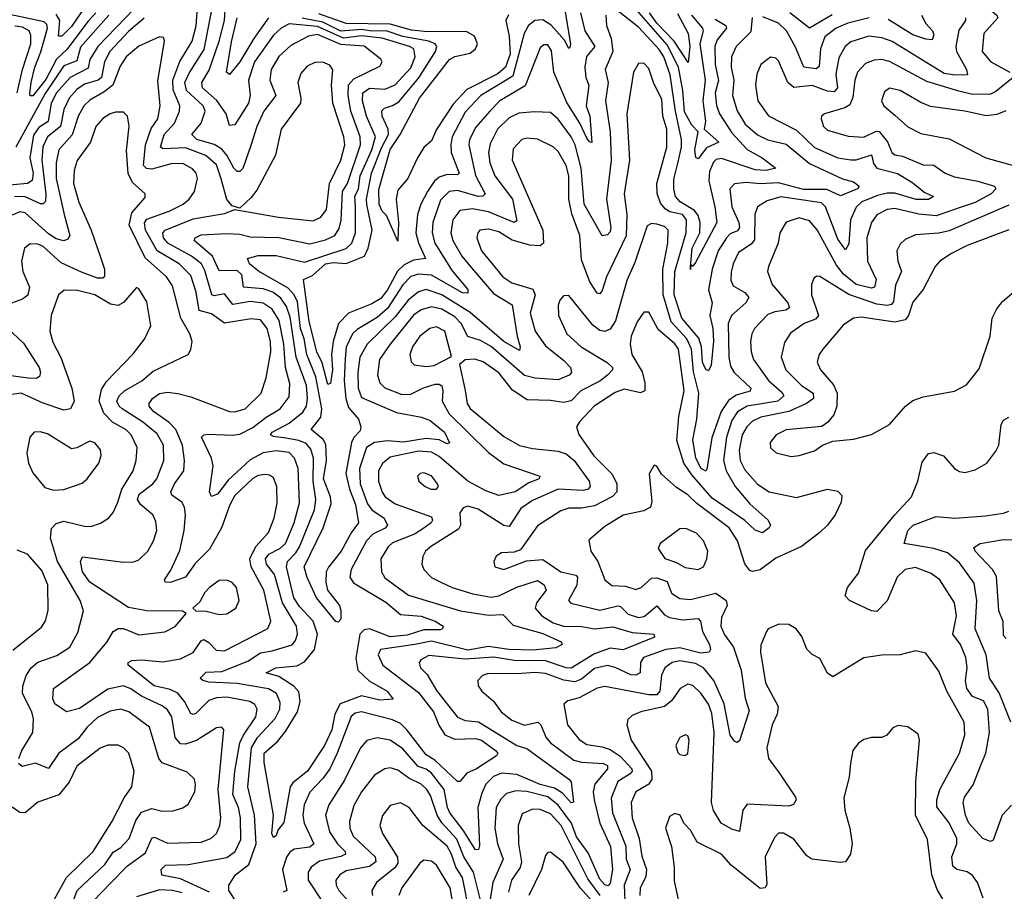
# Model space of a CAD drawing. Extents: x 1443846 to 1577407, y 839182 to 927291.
# Tile 525 of 535: x 1560544 to 1564348, y 911441 to 914808. Entities that reach past the tile are written whole.
import ezdxf

# ---------------------------------------------------------------- set-up
doc = ezdxf.new("R2010")
doc.units = 0

msp = doc.modelspace()

# ---------------------------------------------------------------- linework, layer by layer
at = {"layer": '0CON20XD'}
for points in [[(1564361.5, 915058.5), (1564308.4, 915025), (1564275.8, 914985), (1564255.2, 914945), (1564245.3, 914905), (1564258.1, 914875), (1564319.4, 914825), (1564323.5, 914815), (1564268.8, 914755), (1564261.8, 914685), (1564295.3, 914645), (1564368.9, 914605)], [(1560988.2, 914851.8), (1560845.5, 914705), (1560815.4, 914654.6), (1560808.6, 914621.4), (1560739.4, 914585), (1560687, 914525), (1560665.7, 914485), (1560654.9, 914415.1), (1560618.5, 914391.5), (1560597.8, 914362.2), (1560583.7, 914275), (1560596.6, 914215), (1560592.8, 914187.2), (1560574.4, 914175.6), (1560505, 914168.8)], [(1560795.1, 914854.9), (1560745, 914782.2), (1560707.6, 914745), (1560694.3, 914744.3), (1560699.1, 914805), (1560685, 914829.2)], [(1561384.5, 911395), (1561352.7, 911445), (1561352.8, 911465), (1561378.4, 911505), (1561429, 911545), (1561457.8, 911625), (1561451.4, 911735), (1561425.8, 911845), (1561439.7, 911995), (1561463.1, 912035), (1561531.7, 912108.3), (1561549.6, 912145), (1561551, 912171), (1561536.2, 912205), (1561505, 912223.3), (1561385, 912243.9), (1561275, 912248.8), (1561252, 912255), (1561241.4, 912265), (1561265, 912287.9), (1561325, 912289.8), (1561425, 912329.8), (1561475, 912363), (1561519.4, 912370.6), (1561596.5, 912393.5), (1561609.8, 912410.2), (1561617.7, 912435), (1561613, 912465), (1561559.1, 912555), (1561529, 912665), (1561498.1, 912705), (1561493.4, 912725), (1561506.9, 912743.1), (1561548.8, 912765), (1561571, 912785), (1561604.4, 912865), (1561625, 912942.5), (1561619.6, 913075), (1561606.1, 913115), (1561585.7, 913135.7), (1561535, 913143.2), (1561485, 913134.5), (1561435, 913108.5), (1561350.2, 913029.8), (1561308, 912975), (1561285, 912966.9), (1561277.3, 912985), (1561291.1, 913085), (1561284.7, 913114.7), (1561246.9, 913195), (1561255, 913204.3), (1561273, 913207), (1561366.5, 913203.5), (1561395, 913207.6), (1561445, 913232.5), (1561496.7, 913273.3), (1561550, 913305), (1561585, 913351.1), (1561587.9, 913402.1), (1561571.7, 913465), (1561565.1, 913554.9), (1561546.6, 913646.6), (1561520.1, 913690.1), (1561485, 913713.6), (1561435, 913720.1), (1561367.5, 913707.5), (1561335, 913749.3), (1561295, 913741.1), (1561285.9, 913745.9), (1561259.8, 913839.8), (1561247.2, 913865), (1561208.6, 913895), (1561117, 913945), (1561100.2, 913965), (1561096.9, 913985), (1561106.4, 913995), (1561215, 914038.7), (1561335, 914059.3), (1561375, 914074.4), (1561544, 914045), (1561678.4, 914031.6), (1561707.9, 914045), (1561728.9, 914075), (1561740.8, 914175), (1561784.5, 914265), (1561800.9, 914325), (1561796.6, 914355), (1561753.4, 914485), (1561748.3, 914555), (1561754.4, 914614.4), (1561742.2, 914632.2), (1561715, 914644.5), (1561685, 914642.1), (1561655, 914628.5), (1561629.7, 914600.3), (1561618.9, 914565), (1561630.4, 914505), (1561628.8, 914485), (1561553.9, 914385), (1561532.5, 914285), (1561459.9, 914150.1), (1561438.5, 914121.5), (1561395, 914080), (1561365, 914088.6), (1561343.9, 914113.9), (1561322.9, 914192.9), (1561305, 914246.8), (1561263.2, 914283.2), (1561185, 914313), (1561098.6, 914308.6), (1561088.4, 914315), (1561101.9, 914365), (1561142.3, 914407.7), (1561161.7, 914455), (1561162.4, 914475), (1561136.8, 914536.8), (1561135.4, 914575), (1561163.3, 914646.7), (1561210.7, 914725), (1561225.8, 914784.2), (1561231.7, 914855)], [(1561488.6, 911938.6), (1561488.1, 911975), (1561539.8, 912020.2), (1561571.2, 912058.8), (1561617.8, 912135), (1561627.3, 912175), (1561622.2, 912212.2), (1561603.7, 912233.7), (1561545, 912271.5), (1561496.2, 912285), (1561534, 912305), (1561615, 912312.8), (1561645, 912328.1), (1561682.5, 912375), (1561695.2, 912435), (1561677.7, 912485), (1561625, 912542), (1561603.3, 912575), (1561575.5, 912695), (1561578.8, 912715), (1561611.2, 912748.8), (1561625, 912772.5), (1561683, 912915), (1561688.5, 912955), (1561678.4, 913025), (1561679.9, 913115), (1561669.3, 913149.3), (1561651.2, 913171.2), (1561623.1, 913183.1), (1561572.2, 913192.2), (1561525, 913198.2), (1561513.8, 913205), (1561519.2, 913215), (1561585, 913249.3), (1561638.3, 913291.7), (1561651.9, 913315), (1561655.7, 913344.3), (1561652.8, 913395), (1561612.8, 913505), (1561589.2, 913659.2), (1561575, 913700.8), (1561552.8, 913732.8), (1561521.8, 913755), (1561485, 913768.9), (1561408.9, 913775), (1561401.9, 913821.9), (1561385, 913839.7), (1561315, 913838.5), (1561289.7, 913895), (1561218, 913955), (1561221.5, 913965), (1561245, 913976.5), (1561345, 913982), (1561395, 913979.5), (1561435, 913969.8), (1561545, 913966.1), (1561665, 913942.6), (1561725, 913958.3), (1561761.4, 913975), (1561778.7, 914001.4), (1561786.1, 914033.9), (1561790.9, 914145), (1561810.4, 914175), (1561860.7, 914325), (1561859.5, 914355), (1561823.3, 914455), (1561813.8, 914515), (1561815, 914556.5), (1561835, 914580), (1561935, 914628.1), (1561944.4, 914645), (1561938.9, 914655), (1561875, 914705.5), (1561785, 914711.8), (1561695, 914750.6), (1561660, 914745), (1561591.4, 914708.6), (1561545, 914665.3), (1561515.8, 914615), (1561510.7, 914575), (1561533.4, 914515), (1561487, 914455), (1561460, 914395), (1561437.6, 914322.4), (1561406.2, 914233.8), (1561395, 914221.1), (1561385, 914221.8), (1561370.9, 914235), (1561344.2, 914285), (1561325, 914308), (1561295, 914325.7), (1561228.2, 914345), (1561208.9, 914365), (1561245, 914407.7), (1561261.1, 914455), (1561253.6, 914475), (1561189, 914535), (1561182.3, 914565), (1561198.5, 914601.5), (1561257.5, 914692.5), (1561288, 914852)], [(1562710.2, 914835), (1562727.6, 914765), (1562765.7, 914705), (1562734.2, 914665.9), (1562727, 914625), (1562731.5, 914585), (1562742.5, 914555), (1562732.7, 914475), (1562746.5, 914435), (1562755, 914333.3), (1562745, 914335.8), (1562735, 914350.8), (1562708.7, 914408.7), (1562657.7, 914487.7), (1562608.2, 914605), (1562598.3, 914688.3), (1562585, 914710.4), (1562569.2, 914710.8), (1562555, 914698.9), (1562497.3, 914552.7), (1562399.7, 914495), (1562360.6, 914455), (1562306.7, 914393.3), (1562282.5, 914345), (1562278.9, 914325), (1562305, 914206.4), (1562342, 914135), (1562333.4, 914126.6), (1562315, 914124.9), (1562235, 914148), (1562202.9, 914145), (1562169.5, 914110.5), (1562139.7, 914025), (1562137.3, 913985), (1562147.6, 913945), (1562215, 913838.4), (1562275, 913765.5), (1562275, 913752), (1562255, 913752.9), (1562135, 913820.8), (1562085, 913825.7), (1562055, 913815.9), (1562025, 913783.6), (1561965, 913692), (1561925, 913658.1), (1561848.2, 913611.8), (1561830.4, 913595), (1561805, 913542.9), (1561801.3, 913498.7), (1561797.7, 913415), (1561804, 913345), (1561815, 913310.3), (1561852.9, 913265), (1561862.5, 913235), (1561859.4, 913220.6), (1561835.5, 913194.5), (1561826.5, 913175), (1561804.6, 913055), (1561818.6, 912995), (1561841.5, 912935), (1561852.6, 912865), (1561824.2, 912825.8), (1561786.7, 912755), (1561736.8, 912693.2), (1561728.8, 912675), (1561726.4, 912635), (1561733.5, 912605), (1561780, 912545), (1561785.4, 912525.4), (1561785, 912492), (1561775, 912481.1), (1561765, 912483.6), (1561691.2, 912575), (1561655, 912653.1), (1561642.8, 912695), (1561716.5, 912845), (1561747.7, 912937.7), (1561744.8, 912965), (1561717.7, 913035), (1561729.3, 913105), (1561727.4, 913167.4), (1561716.5, 913186.5), (1561670, 913225), (1561707.2, 913272.8), (1561711.4, 913305), (1561688.1, 913428.1), (1561653.8, 913515), (1561643.8, 913575), (1561629.2, 913615), (1561617.9, 913717.9), (1561604.6, 913745), (1561581.3, 913771.3), (1561466.3, 913836.3), (1561432.4, 913865), (1561424.6, 913885), (1561465, 913897), (1561535, 913897.2), (1561645, 913871.4), (1561805.7, 913924.3), (1561827.9, 913945), (1561841.3, 913985), (1561841.4, 914085), (1561838.5, 914125), (1561852.7, 914155), (1561860, 914205), (1561904.5, 914305), (1561919.3, 914355), (1561884.1, 914435), (1561868.4, 914495), (1561870.4, 914525), (1561895, 914543.5), (1561955, 914540), (1561995, 914556), (1562055, 914621.9), (1562071.6, 914665), (1562066.6, 914695), (1562050.4, 914705), (1561945, 914736.6), (1561865, 914745.7), (1561795, 914736.5), (1561695, 914781.3), (1561585, 914791.5), (1561555, 914775.2), (1561525, 914748.1), (1561451.4, 914645), (1561428.5, 914575), (1561435.2, 914515), (1561428.5, 914485), (1561375, 914402.2), (1561355, 914399.2), (1561341.9, 914445), (1561306.4, 914496.4), (1561251, 914545), (1561247.4, 914565), (1561276.5, 914613.5), (1561314.6, 914725), (1561335.6, 914805), (1561338.7, 914865)], [(1562650.8, 914845), (1562672.2, 914715), (1562669.4, 914700.6), (1562665, 914696.2), (1562648.6, 914728.6), (1562597.5, 914787.5), (1562565, 914807.2), (1562534.1, 914805), (1562509.7, 914785), (1562493.5, 914755), (1562449.9, 914590.1), (1562326.2, 914515), (1562265, 914451.2), (1562215.5, 914355), (1562209.2, 914325), (1562211.5, 914295), (1562241.5, 914215), (1562235, 914209.3), (1562195, 914210.3), (1562165, 914200), (1562145, 914183.5), (1562119.2, 914145), (1562093.6, 914095), (1562081.2, 914055), (1562074.3, 913985), (1562085, 913946.5), (1562111.5, 913885), (1562065, 913878.7), (1562028.9, 913861.1), (1562003.8, 913836.2), (1561965.1, 913764.9), (1561939.4, 913730.6), (1561905, 913710.3), (1561815, 913674.4), (1561776.3, 913635), (1561754.8, 913565.2), (1561749, 913515), (1561752.1, 913455), (1561745, 913403.8), (1561735, 913399.5), (1561712.9, 913482.9), (1561692.4, 913525), (1561661.9, 913641.9), (1561641.2, 913805), (1561675, 913820.2), (1561725, 913864.4), (1561755, 913870.1), (1561805, 913865.8), (1561876, 913895), (1561890.8, 913925), (1561905.5, 913995), (1561885.7, 914094.3), (1561884.4, 914115), (1561903.7, 914215), (1561943.1, 914315), (1561969.4, 914365), (1561967.6, 914385), (1561944.1, 914435), (1561943.7, 914456.3), (1561953.4, 914466.6), (1561985, 914476.1), (1562008.7, 914491.3), (1562086, 914584), (1562151, 914685), (1562155.3, 914705), (1562149.1, 914715), (1562125.4, 914725.4), (1562025, 914743.4), (1561959.5, 914765), (1561905, 914763.2), (1561865, 914770.1), (1561785, 914763.4), (1561715, 914798.8), (1561635, 914814.5)], [(1563230.5, 914810.5), (1563271.8, 914785), (1563274.1, 914775), (1563239.2, 914730.8), (1563229.3, 914705), (1563230.9, 914635), (1563243.5, 914573.5), (1563231.3, 914525), (1563236.2, 914476.2), (1563248.3, 914445), (1563295, 914371.4), (1563355, 914307), (1563412.5, 914275), (1563465.6, 914234.4), (1563427.5, 914225), (1563385, 914228), (1563255, 914271.9), (1563235, 914267.6), (1563225, 914258.2), (1563208.5, 914221.5), (1563206.3, 914185), (1563229.6, 914085), (1563237, 914025), (1563155, 913870), (1563145, 913856), (1563140, 913860), (1563136, 913853.9), (1563135, 913842.5), (1563136, 913853.9), (1563142.3, 913925), (1563171.9, 913985), (1563173.3, 914025), (1563165, 914051.7), (1563151, 914071), (1563095.2, 914105), (1563077.8, 914125), (1563070.8, 914155), (1563071.5, 914191.5), (1563086.4, 914253.6), (1563100.8, 914315), (1563101.5, 914345), (1563077.6, 914455), (1563056.5, 914595), (1563033.2, 914665), (1563015, 914692.8), (1562935, 914779.3), (1562845, 914849.5)], [(1563139.7, 914825), (1563182.2, 914775), (1563184, 914765), (1563171.4, 914715), (1563192.3, 914575), (1563183, 914495), (1563193.6, 914416.4), (1563187.8, 914385), (1563245.4, 914335), (1563197.5, 914312.5), (1563165, 914270.6), (1563155.6, 914275.6), (1563152.8, 914305), (1563165.8, 914375), (1563140.8, 914400.8), (1563112.2, 914452.2), (1563106.4, 914535), (1563089.2, 914625), (1563045, 914711.4), (1562928.9, 914845)], [(1560838.8, 914835), (1560808.3, 914801.8), (1560726.8, 914693.2), (1560685.9, 914655), (1560645, 914576.9), (1560595, 914513.9), (1560585, 914513.9), (1560583, 914523), (1560589.2, 914565), (1560602.8, 914625), (1560625.6, 914684.4), (1560651.9, 914775), (1560649.6, 914789.6), (1560639.3, 914799.3), (1560505, 914828)], [(1561025, 914814), (1560965, 914762.6), (1560892.6, 914685), (1560872, 914645), (1560860.7, 914585), (1560846.9, 914575), (1560795, 914558.9), (1560765, 914538.9), (1560734.8, 914505), (1560715, 914460.9), (1560702.4, 914395), (1560652.2, 914355), (1560633.3, 914316.6), (1560630.3, 914265), (1560645.6, 914134.4), (1560644.1, 914105.9), (1560635, 914097.1), (1560625, 914097.2), (1560565, 914123.2), (1560524.1, 914125)], [(1560888.5, 914825), (1560778.7, 914701.3), (1560765, 914649.7), (1560715, 914630), (1560642.7, 914522.7)], [(1561505, 914814.8), (1561448.2, 914735), (1561394.7, 914645.3), (1561355, 914595.8), (1561343.4, 914605), (1561362.3, 914722.3), (1561384.9, 914815.1)], [(1562809.1, 914825), (1562810.7, 914785), (1562829.6, 914735), (1562835.5, 914685), (1562806.6, 914615), (1562817.1, 914565), (1562807.1, 914495), (1562825.9, 914375), (1562828.8, 914265), (1562810.6, 914115), (1562828.1, 914005), (1562825, 913988.9), (1562815, 913977.5), (1562795, 913972.7), (1562724.6, 914095), (1562713.7, 914235), (1562690.1, 914325), (1562675, 914355.7), (1562625, 914424.1), (1562595, 914449.5), (1562532.4, 914452.4), (1562473.1, 914446.9), (1562435, 914428.4), (1562390, 914385), (1562361.6, 914328.4), (1562355.2, 914295), (1562360.4, 914255), (1562379.2, 914205), (1562448.3, 914115), (1562465, 914031.4), (1562455, 914024.8), (1562355, 914066.1), (1562293.1, 914076.9), (1562245, 914070.5), (1562217.5, 914035), (1562210.4, 913985), (1562217.7, 913955), (1562252, 913895), (1562290.2, 913850.2), (1562375, 913750.9), (1562447, 913707), (1562465.7, 913585), (1562477.7, 913545), (1562475, 913530), (1562415, 913564.8), (1562285, 913676.5), (1562175, 913745.9), (1562115, 913765.8), (1562085, 913757.4), (1562045.5, 913724.5), (1561995, 913660.2), (1561886.9, 913555), (1561857.8, 913505), (1561851, 913445), (1561852.4, 913385), (1561865, 913348.2), (1562000.2, 913290.2), (1562096.6, 913273.4), (1562130.3, 913260.3), (1562184.8, 913215), (1562205, 913173.8), (1562195, 913169.6), (1562164.6, 913184.6), (1562115, 913189.9), (1562026.6, 913176.6), (1561965, 913181.2), (1561915, 913175.2), (1561883.4, 913155), (1561857.1, 913075), (1561859.4, 913015), (1561887.8, 912937.8), (1561904.7, 912914.7), (1561952.5, 912882.5), (1561965.2, 912855), (1561956.5, 912843.5), (1561909, 912821), (1561883.5, 912795), (1561824.2, 912685), (1561819.2, 912655), (1561833.3, 912633.3), (1561958.3, 912558.3), (1562015, 912511), (1562095, 912503.8), (1562148.9, 912485), (1562180, 912465), (1562177.5, 912455), (1562168.7, 912451.3), (1562105, 912450.7), (1562041.3, 912431.3), (1561975, 912424.9), (1561895, 912454.8), (1561875, 912450.7), (1561858, 912435), (1561842.2, 912342.2), (1561850, 912295), (1561894, 912254), (1561964.4, 912215), (1561986.4, 912183.6), (1561935, 912179.6), (1561865, 912196.9), (1561781.9, 912165), (1561762.1, 912125), (1561750.3, 912065), (1561722.2, 912005), (1561655.7, 911905), (1561599.7, 911860.3), (1561589.1, 911845), (1561565, 911707.1), (1561542.1, 911677.9), (1561535, 911656), (1561525, 911649.2), (1561518.9, 911665), (1561525.3, 911735.3), (1561488.6, 911938.6)], [(1563374.1, 914815.9), (1563368.5, 914761.5), (1563311.6, 914705), (1563293.7, 914665), (1563293.1, 914625), (1563302.8, 914575), (1563297.4, 914515), (1563316, 914456), (1563346.2, 914405), (1563395, 914363.6), (1563435, 914343.4), (1563505, 914327), (1563595, 914252), (1563722.8, 914192.8), (1563765, 914182.2), (1563786.9, 914165), (1563780.5, 914155), (1563715, 914127.1), (1563662, 914152), (1563571.9, 914151.9), (1563475, 914177.7), (1563405, 914174.2), (1563351, 914179), (1563305, 914173.8), (1563287.1, 914155), (1563294.8, 914085), (1563322.4, 914025), (1563325.2, 914005), (1563317.3, 913992.7), (1563289.2, 913980.8), (1563274.2, 913965.8), (1563242.5, 913915), (1563219.2, 913845), (1563205.2, 913765), (1563218.8, 913715), (1563210.3, 913665), (1563222.3, 913615), (1563224.1, 913565.9), (1563215, 913473.3), (1563205, 913451.9), (1563195, 913456.9), (1563182.3, 913485), (1563178, 913545), (1563167.3, 913577.3), (1563102.2, 913655), (1563072.5, 913745), (1563075.1, 913835), (1563118.7, 913985), (1563119.8, 914035), (1563105, 914055.7), (1563055.9, 914065.9), (1563037.2, 914077.2), (1563019.7, 914099.7), (1563007.1, 914137.1), (1563005.6, 914175), (1563044.5, 914315), (1563043.8, 914385), (1563029, 914435), (1563025, 914499.5), (1562992.2, 914565), (1562975, 914620), (1562955, 914640.6), (1562935, 914639.2), (1562915.5, 914605), (1562889.8, 914445), (1562900.2, 914265), (1562879.5, 914135), (1562889.5, 914055), (1562886.5, 913973.5), (1562811.3, 913815), (1562795, 913761.4), (1562785, 913749.5), (1562775, 913751.8), (1562746.5, 913795), (1562715, 913880.6), (1562707.6, 913975), (1562677.6, 914057.6), (1562666.1, 914115), (1562665.4, 914205.4), (1562655, 914245.4), (1562625, 914298.8), (1562605, 914317.5), (1562545, 914346), (1562505, 914350.9), (1562483.5, 914345), (1562450.3, 914309.7), (1562446.8, 914265), (1562565.2, 913995), (1562568.4, 913945), (1562555, 913934.4), (1562515, 913937.3), (1562446.2, 913956.2), (1562395, 913988.5), (1562355, 913999.3), (1562321.9, 913995), (1562313.6, 913985), (1562310.7, 913965), (1562328.4, 913915), (1562410.3, 913815), (1562445, 913792.2), (1562526.9, 913766.9), (1562536, 913745), (1562516.5, 913675), (1562535, 913605.4), (1562575, 913547.8), (1562645, 913493.5), (1562671.5, 913465), (1562676.2, 913445), (1562666.7, 913435), (1562625, 913417.4), (1562535, 913423), (1562495, 913433.8), (1562365, 913546.1), (1562325, 913568.3), (1562275, 913584.3), (1562249.6, 913635), (1562225, 913660.8), (1562175, 913689.8), (1562135, 913698.3), (1562095, 913687.4), (1562065, 913666.4), (1561975.7, 913555), (1561934.3, 913495), (1561926.7, 913435), (1561935.2, 913405.2), (1561955, 913385.9), (1562020.8, 913360.8), (1562055, 913361.7), (1562103.7, 913386.3), (1562149.7, 913399.7), (1562165, 913400), (1562175, 913393.3), (1562179.4, 913375), (1562175.7, 913335), (1562203, 913285), (1562355, 913136.4), (1562415, 913091.9), (1562554, 913045), (1562551.4, 913035), (1562511.5, 913018.5), (1562457.9, 912985), (1562395, 912970.6), (1562345, 912988.4), (1562275.3, 913025.3), (1562165, 913121.2), (1562135, 913137.7), (1562085, 913141), (1561975, 913118.6), (1561946.1, 913093.9), (1561930.8, 913065), (1561930.6, 913025), (1561945, 912983.5), (1561955.9, 912965), (1561995, 912938.5), (1562135, 912887.7), (1562139.6, 912875), (1562133.9, 912865), (1562105.8, 912844.2), (1562069.4, 912820.6), (1561985, 912787.4), (1561967.5, 912772.5), (1561940, 912725), (1561941.6, 912675), (1561955, 912652.8), (1562045.8, 912585.8), (1562247.1, 912525), (1562355, 912507.7), (1562410.3, 912510.3), (1562450, 912470), (1562565, 912436.7), (1562635.8, 912405), (1562640, 912395), (1562615, 912382.3), (1562527.4, 912372.6), (1562433.8, 912375), (1562355, 912387.6), (1562275, 912372.3), (1562135, 912407.2), (1562070.8, 912395), (1561937.8, 912375), (1561929.6, 912355), (1561947.6, 912315), (1562085, 912208.9), (1562143.1, 912135), (1562162.9, 912082.9), (1562186, 912046), (1562225, 912029.1), (1562305, 912031.1), (1562328.5, 912025), (1562382.9, 911985), (1562390.8, 911975), (1562386.7, 911965), (1562309.5, 911915), (1562272.1, 911897.9), (1562245, 911866), (1562235, 911865.8), (1562147.6, 911947.6), (1562115, 911968.5), (1562040.3, 912065), (1562015, 912089.3), (1561985, 912104), (1561865, 912134.3), (1561839.9, 912130.1), (1561825, 912116.7), (1561771.2, 911975), (1561742, 911915), (1561715, 911876.8), (1561665.4, 911824.6), (1561642.8, 911775), (1561638.5, 911735), (1561643, 911705), (1561680, 911625), (1561665, 911611.9), (1561605, 911603.8), (1561587.4, 911592.6), (1561575, 911573.8), (1561559.2, 911525), (1561576.1, 911445), (1561562.1, 911437.9)], [(1562433.1, 914826.9), (1562422.3, 914805), (1562434.7, 914745), (1562439.2, 914675), (1562421.2, 914625), (1562390.9, 914599.1), (1562271, 914539), (1562218.8, 914481.2), (1562154.1, 914384.1), (1562135, 914340.6), (1562105.4, 914314.6), (1562080.8, 914275), (1562044, 914195), (1562005, 914150), (1561998.6, 914115), (1562007.7, 914025), (1562005, 913952.5), (1561961.5, 914051.5), (1561945, 914068.9), (1561933, 914095), (1561931.6, 914151.6), (1561975, 914307.2), (1562013.6, 914365), (1562088.6, 914505), (1562205, 914654.7), (1562225, 914665.9), (1562285, 914678.9), (1562304.7, 914695), (1562312.5, 914715), (1562300.8, 914745), (1562271.3, 914761.3), (1562108, 914762), (1562057.9, 914767.9), (1561975, 914791), (1561805, 914793.7), (1561700.5, 914830.5)], [(1564198.5, 914815), (1564197.7, 914805), (1564172.5, 914767.5), (1564160.2, 914705), (1564163.2, 914685), (1564201.8, 914615), (1564205.6, 914595), (1564156.9, 914593.1), (1564115, 914600.5), (1563915, 914724.4), (1563875, 914738.4), (1563825, 914744.4), (1563755, 914722.1), (1563732.9, 914705), (1563709.2, 914660.8), (1563697.5, 914597.5), (1563703, 914545), (1563690.3, 914529.7), (1563665, 914531.9), (1563605, 914553.2), (1563535, 914545.6), (1563512.2, 914565), (1563475, 914649.5), (1563465, 914659.1), (1563445, 914663.3), (1563406.9, 914635), (1563392.4, 914597.6), (1563387.1, 914555), (1563395.9, 914495), (1563437.2, 914437.2), (1563545, 914381.2), (1563615, 914314.8), (1563705, 914274.2), (1563755, 914266.7), (1563775, 914266.7), (1563835, 914286.6), (1563842.3, 914252.3), (1563854.9, 914234.9), (1563935, 914213.3), (1563990.8, 914180.8), (1564040.9, 914140.9), (1564073.8, 914125), (1564055, 914114), (1564007, 914113), (1563925, 914138), (1563895, 914137.8), (1563858.5, 914128.5), (1563796.9, 914105), (1563775.8, 914084.2), (1563754, 914035), (1563747.2, 913942.8), (1563735, 913919.4), (1563705, 913960), (1563656.6, 914085), (1563641.2, 914101.2), (1563485, 914124.4), (1563431.8, 914108.2), (1563394.6, 914085), (1563383.9, 914055), (1563382.8, 913957.2), (1563369.4, 913940.6), (1563321.3, 913908.7), (1563300, 913865), (1563292.7, 913832.7), (1563292, 913802), (1563300.5, 913780.5), (1563345, 913754.6), (1563361.2, 913735), (1563349.3, 913715), (1563294.5, 913665.5), (1563281.1, 913635), (1563283.4, 913505), (1563289.7, 913469.7), (1563304.8, 913444.8), (1563369.3, 913385), (1563366.4, 913373.6), (1563311.7, 913358.3), (1563282.9, 913337.1), (1563254.2, 913295), (1563217.4, 913192.6), (1563198.2, 913071.8), (1563195, 913064.4), (1563177.1, 913075), (1563156.4, 913115), (1563144.9, 913185), (1563160.2, 913265), (1563167.2, 913365), (1563147.5, 913447.5), (1563138.9, 913535), (1563121.1, 913575), (1563061.1, 913641.1), (1563030.6, 913745), (1563028.8, 913845), (1563048.4, 913945), (1563049.1, 913995), (1563035, 914008.6), (1563005, 914018.8), (1562985, 914021.2), (1562967.9, 914012.1), (1562920.2, 913869.8), (1562889.9, 913800.1)], [(1563085, 914832.4), (1563127.2, 914755), (1563133.6, 914705), (1563127.2, 914642.8), (1563072.5, 914725), (1563005.3, 914795), (1562976.7, 914835)], [(1563825.5, 914815.5), (1563743.3, 914795), (1563698.2, 914775), (1563655, 914742.2), (1563638.3, 914695), (1563632.3, 914627.7), (1563621.5, 914618.5), (1563573.8, 914625), (1563541.7, 914701.7), (1563506.6, 914765), (1563475, 914794.3), (1563415, 914819.6)], [(1563683, 914827), (1563594.7, 914774.7), (1563519.2, 914835)], [(1564027.8, 914825), (1564045, 914793.6), (1564070.6, 914765), (1564075, 914750), (1564069.6, 914730.4), (1564045, 914732.4), (1563995, 914750), (1563898.8, 914808.8)], [(1560534.5, 914525), (1560554.9, 914615.1), (1560586.9, 914715), (1560587.2, 914747.2), (1560580.3, 914765), (1560555, 914779.1), (1560525, 914783.3)], [(1561278.1, 911438.1), (1561165, 911489.1), (1561093.4, 911503.4), (1561091.3, 911525), (1561107.6, 911542.4), (1561194.8, 911544.8), (1561345, 911572.4), (1561377.1, 911595), (1561398.5, 911641.5), (1561397.6, 911725), (1561389.3, 911765), (1561368.2, 911815), (1561374.9, 911905.1), (1561394.6, 912015), (1561408.3, 912045), (1561456.4, 912115), (1561462.1, 912145), (1561452.8, 912162.8), (1561433.9, 912173.9), (1561345, 912191.5), (1561305, 912189.3), (1561275, 912178.4), (1561225, 912128.1), (1561213.8, 912123.8), (1561205, 912128.5), (1561181, 912175), (1561155, 912207.3), (1561125, 912221.5), (1561064.2, 912235), (1560963.3, 912315), (1560962.9, 912325), (1560977.6, 912332.4), (1561015, 912335.7), (1561097.3, 912327.3), (1561165, 912339.8), (1561215, 912364.1), (1561245, 912408.8), (1561255, 912413.8), (1561275, 912402.7), (1561303.2, 912373.2), (1561335, 912370.5), (1561503.3, 912456.8), (1561514.1, 912485), (1561487.4, 912605), (1561438.8, 912695), (1561433.2, 912725), (1561456.5, 912773.5), (1561505, 912827.5), (1561527.3, 912882.7), (1561538.9, 912941.1), (1561538.2, 913005), (1561525, 913038.1), (1561508.8, 913048.8), (1561491.3, 913051.3), (1561465, 913047.1), (1561445, 913036.2), (1561375, 912969.6), (1561355.5, 912934.5), (1561324.2, 912845.8), (1561277.5, 912762.5), (1561222.6, 912707.4), (1561185, 912654.7), (1561125, 912633.8), (1561106, 912636), (1561104.3, 912645), (1561128.1, 912681.9), (1561162.5, 912757.5), (1561179.8, 912835), (1561184.7, 912895), (1561181.2, 912925), (1561170.4, 912945), (1561131.6, 912971.6), (1561128.5, 912985), (1561141.7, 913015), (1561178.9, 913065), (1561180.8, 913105), (1561172.9, 913165), (1561147.5, 913225), (1561121.6, 913251.6), (1561061.2, 913295), (1561044, 913315), (1561044, 913325), (1561056.9, 913345), (1561085, 913364.1), (1561115, 913368.9), (1561155, 913363.9), (1561205, 913351), (1561355, 913294.7), (1561375, 913293.3), (1561415, 913305.3), (1561476.7, 913365), (1561496.7, 913425), (1561514.5, 913525), (1561512.7, 913565), (1561500.2, 913615), (1561475, 913648.7), (1561437.9, 913652.1), (1561335.2, 913635.2), (1561285, 913671.9), (1561238.2, 913685), (1561226.3, 913755), (1561205, 913820), (1561160.8, 913865), (1561075.4, 913915.4), (1561030.5, 913995), (1561026.3, 914023.7), (1561035, 914036.9), (1561121.5, 914068.5), (1561175.3, 914095), (1561199.6, 914115), (1561220, 914145), (1561231.3, 914195), (1561226, 914215), (1561212.4, 914232.4), (1561175, 914252.8), (1561128.8, 914251.2), (1561055, 914230.7), (1561033.5, 914233.5), (1561022.8, 914245), (1561030.1, 914325), (1561052.4, 914387.6), (1561078.3, 914425), (1561087.2, 914475), (1561078.5, 914571.5), (1561103.8, 914725), (1561099.5, 914739.5), (1561085, 914741.2), (1561005, 914705.9), (1560955.3, 914665), (1560931.8, 914628.2), (1560904.3, 914555.7), (1560871.2, 914528.8), (1560815, 914496.7), (1560793.7, 914476.3), (1560771.6, 914438.4), (1560746.4, 914363.6), (1560694.9, 914305.1), (1560684.6, 914255.4), (1560685.4, 914195), (1560715.6, 914055.6), (1560738, 913975), (1560729.9, 913960.1), (1560715, 913954.1), (1560685, 913961.2), (1560655, 913980.4), (1560565, 914062.5), (1560545, 914065.7), (1560515, 914053)], [(1564382, 914585), (1564315, 914530.2), (1564295, 914520.4), (1564225, 914519.4), (1564172, 914532), (1564048.7, 914568.7), (1563905, 914646.9), (1563875, 914653.8), (1563845, 914651.6), (1563811.3, 914638.7), (1563780.8, 914605), (1563770.4, 914575), (1563762.9, 914507.1), (1563750.5, 914479.5), (1563732.2, 914467.8), (1563653.8, 914445), (1563641.4, 914435), (1563640, 914425), (1563650, 914395), (1563665, 914380.8), (1563745, 914357.6), (1563805, 914353.9), (1563853.1, 914376.9), (1563865, 914376.2), (1563896.3, 914336.3), (1563913.2, 914295), (1563925, 914286.3), (1563955, 914281.3), (1564035, 914247.3), (1564075.6, 914245.6), (1564120, 914215), (1564155, 914200.7), (1564245, 914184.3), (1564310, 914165), (1564315.5, 914155), (1564296.8, 914135), (1564235, 914101.5), (1564185.6, 914085.6), (1564085, 914050.7), (1564017.4, 914057.4), (1563925, 914078.3), (1563895, 914074.7), (1563855, 914053.9), (1563834.2, 914025), (1563817.3, 913965), (1563819.6, 913875), (1563853.5, 913805), (1563845.9, 913775), (1563835, 913770.6), (1563775, 913785.4), (1563726.1, 913825), (1563700, 913860), (1563625, 913996.7), (1563595, 914031.1), (1563555, 914042.4), (1563505, 914026.2), (1563480.4, 913985), (1563474.7, 913945), (1563436.4, 913855), (1563433.6, 913835), (1563451.2, 913785), (1563511.4, 913715), (1563518.5, 913695), (1563504.4, 913685.6), (1563460.8, 913679.2), (1563435, 913668.8), (1563383.2, 913615), (1563372.5, 913595), (1563367.6, 913565), (1563369.5, 913525), (1563378.9, 913495), (1563437.5, 913415), (1563489, 913369), (1563495.9, 913355), (1563473.5, 913335), (1563354.3, 913315.7), (1563316.6, 913293.4), (1563295, 913259.6), (1563274.3, 913195), (1563263.5, 913105), (1563273.2, 913065), (1563308.1, 913005), (1563365, 912937.4), (1563435.5, 912875), (1563444.4, 912855), (1563439.2, 912845), (1563413.4, 912826.6), (1563385, 912836), (1563345, 912873.7), (1563219.6, 912959.6), (1563140.2, 913050.2), (1563109.5, 913095), (1563082.7, 913182.7), (1563091.2, 913275), (1563111.2, 913375), (1563088.7, 913535), (1563075.5, 913555.5), (1563011.1, 913611.1), (1562975, 913677.8), (1562955, 913678.9), (1562929, 913641), (1562905.9, 913585), (1562902.1, 913555), (1562909.2, 913515), (1562948.4, 913448.4), (1562958.9, 913405), (1562958.8, 913375), (1562942.7, 913367.3), (1562879.2, 913380.8), (1562845, 913367.9), (1562763.2, 913315), (1562706.9, 913255), (1562695.5, 913235), (1562703.8, 913206.2), (1562762.8, 913122.8), (1562832.6, 913052.6), (1562851, 913015), (1562851.3, 912985), (1562833.9, 912966.1), (1562765, 912930.3), (1562715, 912921.5), (1562665, 912921.1), (1562635, 912911.2), (1562545, 912852.5), (1562479.1, 912760.9), (1562455, 912751.9), (1562405, 912748.6), (1562384.4, 912735.6), (1562376, 912715), (1562380, 912695), (1562415, 912683.8), (1562502.3, 912717.7), (1562565, 912723.5), (1562635, 912674.8), (1562692.2, 912662.2), (1562699.6, 912655), (1562696.2, 912623.8), (1562664.3, 912565), (1562673.9, 912553.9), (1562785, 912527), (1562855, 912543.9), (1562865, 912541.2), (1562895, 912511.9), (1562935, 912498.5), (1562956.7, 912503.4), (1563005, 912543.8), (1563035, 912509), (1563055, 912499), (1563105, 912490.2), (1563165.2, 912495.2), (1563174.2, 912484.2), (1563181.4, 912445), (1563209.4, 912395), (1563212.8, 912375), (1563208.1, 912365), (1563175, 912361.8), (1563095, 912381.4), (1563040.5, 912375), (1562954.7, 912345), (1562941.9, 912325), (1562941.1, 912285), (1562924.2, 912275.8), (1562905, 912277.4), (1562845, 912306.2), (1562815, 912314), (1562765, 912301.6), (1562715, 912260.7), (1562688.9, 912251.1), (1562646.4, 912256.4), (1562575, 912282.5), (1562535, 912286.6), (1562465, 912281.2), (1562355, 912283.3), (1562332.5, 912275), (1562314.3, 912255), (1562315.7, 912235), (1562329.4, 912215), (1562375, 912176.4), (1562404.5, 912134.5), (1562445, 912102.4), (1562495, 912083.1), (1562545.6, 912095), (1562557.8, 912085), (1562577.3, 912037.3), (1562594.2, 912015), (1562685, 911947.7), (1562715, 911940.3), (1562800, 911935), (1562815, 911927.1), (1562815.3, 911915), (1562766.5, 911855), (1562759.4, 911825), (1562763, 911795), (1562785.8, 911705), (1562826.9, 911615), (1562834.2, 911525), (1562825, 911472.5), (1562817.1, 911462.9), (1562805, 911467), (1562785, 911488.4), (1562739.8, 911589.8), (1562695, 911651.5), (1562675.5, 911705), (1562625, 911774.3), (1562585, 911805.8), (1562502.9, 911827.1), (1562460.4, 911829.6), (1562425, 911819.5), (1562402.3, 911797.7), (1562384.4, 911765), (1562379.3, 911685), (1562390.3, 911625), (1562412.5, 911565), (1562372.6, 911475), (1562355, 911370)], [(1564354, 914456), (1564318.6, 914441.4), (1564277.2, 914437.2), (1564195, 914455.3), (1564063, 914473), (1564025, 914488.5), (1563946, 914535), (1563905, 914543.1), (1563885, 914528.8), (1563873.1, 914495), (1563882.9, 914475), (1563925, 914438.9), (1563975, 914394.5), (1564025, 914367.9), (1564135, 914347.5), (1564276, 914275), (1564439.3, 914229.3)], [(1560642.7, 914522.7), (1560530, 914315)], [(1560895, 911472.3), (1560960.4, 911539.6), (1561030.1, 911589.9), (1561055, 911646.5), (1561065, 911650.4), (1561115, 911627.7), (1561245, 911630.7), (1561282.2, 911645), (1561304.6, 911665), (1561317.5, 911695), (1561321.7, 911725), (1561311.4, 911835), (1561333.1, 912065), (1561325, 912075.5), (1561305, 912072.5), (1561226.7, 912023.3), (1561185, 912010), (1561165, 912010.5), (1561145.5, 912035.5), (1561132, 912115), (1561115, 912142.4), (1561095, 912158), (1561015.4, 912195.4), (1560974, 912224), (1560945, 912234.4), (1560885, 912222.7), (1560775, 912146.9), (1560725.7, 912134.3), (1560680, 912165), (1560671.8, 912185), (1560674.4, 912225), (1560815.1, 912324.9), (1560882.2, 912405), (1560905, 912445.4), (1560925, 912455.9), (1560945, 912456.1), (1561005, 912431.6), (1561105, 912443.5), (1561145, 912464.4), (1561187.5, 912515), (1561173.8, 912523.8), (1561035, 912524.1), (1560965, 912537.6), (1560815.4, 912635), (1560786.7, 912675), (1560778.8, 912715), (1560786.7, 912733.3), (1560945, 912713.2), (1560985, 912714.5), (1561005, 912721.5), (1561039.6, 912755), (1561061.1, 912795), (1561073.8, 912835), (1561070.7, 912869.3), (1561058.5, 912895), (1561011.6, 912935), (1560998.8, 912955), (1561006.2, 912975), (1561058.3, 913015), (1561073.5, 913035), (1561100.5, 913105), (1561100.2, 913165), (1561075, 913208), (1561019.2, 913255), (1560940.3, 913305), (1560928.4, 913315), (1560919.4, 913335), (1560928, 913355), (1560949.3, 913375), (1561016.6, 913413.4), (1561059.9, 913450.1), (1561195, 913514.2), (1561205.6, 913534.4), (1561210, 913565), (1561201.8, 913595), (1561166.9, 913655), (1561135, 913779.6), (1561111.4, 913815), (1561028.7, 913888.7), (1560966.7, 914015), (1560977.5, 914062.5), (1561029.4, 914120.6), (1561028.6, 914135), (1560979.6, 914179.6), (1560963.4, 914213.4), (1560956.8, 914303.2), (1560967.3, 914397.3), (1560960.8, 914435), (1560945, 914450.8), (1560915, 914450.4), (1560894.2, 914445), (1560865, 914426.2), (1560838.7, 914395), (1560817.5, 914335), (1560766.3, 914263.7), (1560754.4, 914225), (1560752, 914175), (1560772.8, 914102.8), (1560819.8, 913995), (1560857.4, 913887.4), (1560871.6, 913845), (1560872.2, 913817.8), (1560865, 913810), (1560845, 913810), (1560782.5, 913832.5), (1560705, 913869.2), (1560635, 913932.1), (1560615, 913940.6), (1560585, 913942.1), (1560562.3, 913925), (1560550.8, 913875), (1560556.3, 913835), (1560581.6, 913775), (1560576, 913744), (1560555, 913728.4), (1560455, 913692)], [(1564365, 914091.9), (1564135, 913993), (1564095, 913983.9), (1564005, 913977.6), (1563965, 913958.9), (1563945, 913941.4), (1563932.1, 913915), (1563937.1, 913875), (1563950.7, 913835), (1563927.8, 913782.2), (1563920.4, 913719.6), (1563912.5, 913707.5), (1563895, 913704), (1563855, 913709.7), (1563746.9, 913746.9), (1563635, 913816.7), (1563623, 913817), (1563611.8, 913808.2), (1563603.6, 913785), (1563602.7, 913745), (1563630.3, 913665), (1563619.1, 913650.9), (1563574.6, 913635), (1563522.2, 913597.8), (1563498.9, 913561.1), (1563485.3, 913505), (1563503.6, 913455), (1563564.9, 913394.9), (1563609.1, 913365), (1563610.9, 913345), (1563583.8, 913325), (1563515.3, 913294.7), (1563407.6, 913272.4), (1563375, 913256.9), (1563352.7, 913235), (1563335.4, 913204.6), (1563323.4, 913145), (1563327.9, 913105), (1563345, 913068.8), (1563394.1, 913014.1), (1563439.4, 912985), (1563545, 912963.1), (1563665, 912994.4), (1563705, 912987.1), (1563719.7, 912969.7), (1563717.8, 912945), (1563694.6, 912895.4), (1563665.5, 912855), (1563635, 912827.8), (1563565, 912772.8), (1563465, 912728.4), (1563405, 912683.4), (1563375, 912677.1), (1563365, 912681.1), (1563345, 912706.7), (1563317.2, 912795), (1563284.7, 912845), (1563159.9, 912939.9), (1563125, 912973.4), (1563081, 913001), (1563023, 913053), (1563005, 913083.3), (1562995, 913087.5), (1562975.9, 913054.1), (1562986.4, 912946.4), (1562980.9, 912925), (1562955, 912911.6), (1562875, 912893.8), (1562805, 912850.4), (1562742.7, 912797.3), (1562751.1, 912755), (1562778.2, 912715), (1562804.6, 912645), (1562832.3, 912622.3), (1562885, 912619.6), (1562925, 912606.9), (1562945, 912614.7), (1562985, 912651.5), (1563005, 912652.4), (1563045, 912638), (1563062.5, 912592.5), (1563095, 912571.9), (1563135, 912568.1), (1563233, 912593), (1563274, 912564), (1563277.5, 912545), (1563255, 912499.4), (1563252.9, 912465), (1563265.7, 912435), (1563301.6, 912385), (1563331.1, 912295), (1563347.3, 912187.3), (1563361.8, 912138.2), (1563325, 912022.5), (1563315, 912015.7), (1563305, 912020.8), (1563289.4, 912045), (1563265.5, 912165), (1563226.2, 912255), (1563186, 912305), (1563155, 912321.4), (1563095, 912331), (1563065.1, 912324.9), (1563037.1, 912305), (1563024.2, 912275.8), (1563017.3, 912215), (1563005, 912200.9), (1562975, 912200.1), (1562805, 912232), (1562775, 912225.6), (1562705, 912189.3), (1562662.3, 912177.7), (1562645.7, 912164.3), (1562660, 912085), (1562705, 912027.8), (1562735, 912008.9), (1562795, 911999.7), (1562825, 911988.7), (1562863.7, 911963.7), (1562908.8, 911915), (1562910.6, 911905), (1562902.5, 911895), (1562854.9, 911865.1), (1562829.1, 911800.9), (1562834.8, 911745), (1562886.3, 911616.3), (1562886.9, 911565), (1562903.1, 911525), (1562879.9, 911465), (1562883.3, 911375)], [(1564365, 913995.9), (1564205, 913936.1), (1564144.4, 913905), (1564098.9, 913875), (1564080.4, 913855), (1564034.6, 913765.4), (1563995, 913716.9), (1563978, 913665), (1563965, 913649.2), (1563925, 913640.3), (1563795, 913659.3), (1563764.8, 913655.2), (1563725, 913628.5), (1563646.7, 913535), (1563632.5, 913515), (1563624.5, 913485), (1563637.5, 913455), (1563687.7, 913397.7), (1563702.1, 913365), (1563700.8, 913315), (1563688.8, 913281.2), (1563666.7, 913253.3), (1563642.8, 913237.2), (1563505, 913224.2), (1563466.7, 913205), (1563442.9, 913175), (1563445, 913154), (1563466.2, 913135), (1563525, 913120.4)], [(1563525, 913120.4), (1563555, 913124.4), (1563615, 913143.1), (1563645, 913164), (1563685, 913180), (1563765, 913187.5), (1563835, 913205.6), (1563905, 913244.3), (1563966.7, 913315), (1563995, 913336.5), (1564035, 913351.9), (1564155, 913373.1), (1564202.4, 913397.6), (1564250.7, 913459.3), (1564292.7, 913585), (1564301.6, 913655), (1564318.9, 913691.1), (1564340.8, 913719.2), (1564515, 913867.2)], [(1562889.9, 913800.1), (1562845.9, 913645), (1562825, 913612.9), (1562805, 913603.5), (1562785, 913607.2), (1562758.5, 913628.5), (1562665, 913742.9), (1562645, 913741.4), (1562630.6, 913725), (1562623.8, 913705), (1562625.5, 913665), (1562658, 913595), (1562713.1, 913545), (1562814.1, 913484.1), (1562833.8, 913465), (1562834.6, 913455), (1562814.7, 913435), (1562785, 913412), (1562711.8, 913375), (1562675, 913336.1), (1562645, 913328.8), (1562595, 913337), (1562505, 913340.3), (1562447.5, 913377.5), (1562395, 913443.9), (1562335, 913486.3), (1562302.9, 913497.1), (1562265, 913494.4), (1562243.2, 913476.8), (1562264.6, 913375.4), (1562273.5, 913325), (1562285, 913306.2), (1562415, 913198.2), (1562475, 913162.8), (1562525, 913151.4), (1562625, 913141.3), (1562655, 913131), (1562685.7, 913105), (1562744.6, 913025), (1562748.5, 913005), (1562740.5, 912995), (1562721, 912989), (1562625, 912994.8), (1562525, 912950.6), (1562480.1, 912919.9), (1562435, 912850.4), (1562413.9, 912853.9), (1562315, 912917.9), (1562275, 912928.8), (1562257.5, 912922.5), (1562245, 912903.3), (1562246.6, 912855), (1562239.9, 912840.1), (1562135, 912774.6), (1562112.3, 912755), (1562102.1, 912735), (1562098.2, 912705), (1562105.5, 912685), (1562135, 912653.8), (1562174, 912634), (1562214.8, 912614.8), (1562295, 912589.8), (1562365, 912577.6), (1562395, 912582.6), (1562465, 912616.5), (1562545, 912642.5), (1562570.9, 912625), (1562578, 912605), (1562540.5, 912555), (1562535.9, 912535), (1562561.4, 912505), (1562605, 912478.7), (1562645, 912464.9), (1562715, 912464), (1562765, 912455.5), (1562835, 912463.4), (1562910.9, 912440.9), (1562994.2, 912435), (1562996.7, 912423.3), (1562875, 912374.3), (1562825, 912380.1), (1562765, 912359.2), (1562675, 912303.2), (1562655, 912304.3), (1562575, 912332.1), (1562455, 912333.4), (1562375.8, 912345.8), (1562265, 912338.1), (1562125, 912351.8), (1562093.8, 912335), (1562087.7, 912325), (1562092.9, 912305), (1562118.5, 912278.5), (1562155, 912217.3), (1562235, 912113.6), (1562265, 912101.2), (1562316.4, 912096.4), (1562465, 912005.2), (1562503.6, 911993.6), (1562665.6, 911875), (1562674.7, 911864.7), (1562684.2, 911785.8), (1562675, 911783.3), (1562641.1, 911821.1), (1562610.3, 911840.3), (1562555, 911854.2), (1562465, 911892.4), (1562405, 911897.9), (1562374.9, 911885.1), (1562345.2, 911855), (1562329, 911821), (1562313.9, 911765), (1562321.1, 911618.9), (1562317.3, 911602.7), (1562305, 911601.3), (1562257.8, 911677.8), (1562205.4, 911745), (1562196.6, 911765), (1562184.3, 911835), (1562135, 911897.7), (1562115, 911912.7), (1562084.1, 911924.1), (1562025, 911991.1), (1561975, 912024.8), (1561925, 912033.6), (1561885, 912023.9), (1561860.6, 911995), (1561799.5, 911870.5), (1561738.9, 911775), (1561725.8, 911735), (1561741.1, 911671.1), (1561772.6, 911625), (1561801.6, 911595), (1561802.9, 911585), (1561785, 911575.9), (1561702, 911558), (1561670.7, 911535), (1561658.4, 911515), (1561659.1, 911485), (1561711.9, 911405)], [(1560541.1, 911955), (1560552.2, 911985), (1560595.3, 912055), (1560597.6, 912107.6), (1560590.8, 912135), (1560555.2, 912205), (1560556.4, 912233.6), (1560569, 912275), (1560588.3, 912305), (1560615, 912326.8), (1560688.2, 912351.8), (1560737.5, 912385), (1560768.9, 912441.1), (1560790.3, 912525), (1560777.6, 912565), (1560690.4, 912715), (1560662.7, 912805), (1560666.9, 912843.1), (1560685, 912861.6), (1560715, 912871.1), (1560795, 912851.2), (1560819.3, 912850.7), (1560857, 912863), (1560887.6, 912882.4), (1560905, 912904), (1560924, 912945), (1560939, 912995), (1560982.8, 913065), (1560994.7, 913105), (1560997.5, 913155), (1560975.2, 913205), (1560955, 913223.6), (1560903.3, 913253.3), (1560868.8, 913288.8), (1560851.1, 913335), (1560859.8, 913380.2), (1560880, 913410), (1560982.7, 913517.3), (1561025.8, 913574.2), (1561051.5, 913625), (1561035, 913718.8), (1561005, 913768.8), (1560995, 913773.3), (1560944.8, 913715.2), (1560925, 913704.3), (1560895, 913709.8), (1560835, 913745.2), (1560768.2, 913761.8), (1560716.1, 913763.9), (1560694.1, 913745.9), (1560665.4, 913665), (1560661.1, 913605), (1560671.9, 913561.9), (1560703.4, 913503.4), (1560745.8, 913385), (1560754.2, 913335), (1560740.9, 913305), (1560715, 913300), (1560635, 913326.2), (1560550, 913365), (1560495, 913357.2)], [(1560477.5, 913635), (1560558.4, 913558.4), (1560618.9, 913465), (1560624.7, 913445), (1560620.5, 913429.5), (1560607.4, 913422.6), (1560576.8, 913423.2), (1560425, 913444)], [(1562115, 913468.2), (1562145, 913472.1), (1562212.5, 913507.5), (1562186.7, 913605), (1562155, 913622.1), (1562128.5, 913615), (1562089.4, 913585), (1562061.2, 913545), (1562051.8, 913515), (1562056.8, 913486.8), (1562068, 913475), (1562115, 913468.2)], [(1564375.6, 911774.4), (1564339.1, 911735), (1564305, 911638.8), (1564295, 911634), (1564265, 911645.6), (1564210.7, 911705), (1564198, 911735), (1564188.5, 911785), (1564193.5, 911805), (1564227.7, 911852.3), (1564259.6, 911935), (1564276.1, 911975), (1564290.4, 912055), (1564284.4, 912145), (1564267.1, 912177.1), (1564225, 912194.3), (1564203.3, 912225), (1564197.6, 912255), (1564203.9, 912305), (1564199, 912345), (1564178.3, 912395), (1564148.9, 912435), (1564163.3, 912505), (1564155.3, 912555), (1564099.1, 912645), (1564065, 912669.3), (1564005, 912691.5), (1563965, 912684), (1563934.2, 912655), (1563895, 912563.5), (1563855, 912522.2), (1563835, 912524.5), (1563750, 912565), (1563732.9, 912582.9), (1563742.5, 912615), (1563785, 912670), (1563812, 912758), (1563925, 912895.4), (1563988.8, 912965), (1564014.1, 913025), (1564030.5, 913099.5), (1564055, 913132), (1564075, 913136), (1564113.4, 913123.4), (1564155.7, 913075), (1564175, 913063.5), (1564195, 913058.9), (1564235, 913068.9), (1564280, 913095), (1564315, 913140.8), (1564326.2, 913165), (1564336.2, 913243.8), (1564345, 913261.5), (1564365, 913273.4)], [(1560675, 912990.8), (1560715, 912993.3), (1560785, 913018.2), (1560804.4, 913035), (1560850, 913095), (1560858.5, 913125), (1560856.3, 913146.3), (1560835, 913174), (1560815, 913180.6), (1560765, 913153.8), (1560745, 913150.5), (1560652, 913208), (1560623.4, 913216.6), (1560600, 913215), (1560583.3, 913195), (1560572.3, 913135), (1560578.2, 913095), (1560595, 913058), (1560641.2, 913001.2), (1560675, 912990.8)], [(1562155, 912994.2), (1562162, 913005), (1562158.6, 913015), (1562135, 913046.7), (1562105, 913057.5), (1562091.2, 913055), (1562080.8, 913045), (1562085.8, 913025), (1562110, 913005), (1562132.5, 912995), (1562155, 912994.2)], [(1564373.2, 912095), (1564328, 912208), (1564290.7, 912265), (1564277.5, 912355), (1564234.8, 912455), (1564241.5, 912565), (1564231.3, 912631.3), (1564175, 912709.6), (1564128.9, 912748.9), (1564075, 912766.1), (1563961.2, 912785), (1563975.4, 912835), (1563995.6, 912855), (1564085, 912889.5), (1564157.4, 912882.6), (1564275, 912891.8), (1564345, 912901.8), (1564365, 912910)], [(1563165, 912684.5), (1563185.3, 912694.7), (1563198.2, 912725), (1563202.1, 912755), (1563186.4, 912795), (1563159.4, 912825), (1563117, 912843), (1563095, 912841.5), (1563018.8, 912785), (1563011.2, 912765), (1563036.5, 912726.5), (1563081.2, 912711.2), (1563115, 912691.8), (1563165, 912684.5)], [(1564355, 912418.1), (1564345, 912430), (1564343.8, 912483.8), (1564326.7, 912525), (1564317.5, 912657.5), (1564302.1, 912685), (1564235.5, 912755), (1564230.4, 912769.6), (1564255, 912785.3), (1564345, 912799.7), (1564395, 912798.4)], [(1560517.8, 912372.2), (1560628.4, 912461.6), (1560643.8, 912486.2), (1560654.2, 912525.7), (1560653.3, 912625), (1560629.9, 912679.9), (1560575, 912744), (1560535, 912759.2)], [(1561315, 912511.1), (1561345, 912513.3), (1561378.6, 912535), (1561392.2, 912565), (1561382.1, 912615), (1561365, 912634.4), (1561345, 912643.5), (1561315, 912641.9), (1561277.1, 912615), (1561258.9, 912595), (1561240.6, 912559.4), (1561212.5, 912535), (1561224.3, 912524.3), (1561265, 912523.5), (1561315, 912511.1)], [(1564265.8, 911415), (1564244.8, 911475), (1564225, 911502.4), (1564205, 911516.7), (1564165, 911525.4), (1564149, 911539), (1564144.7, 911575), (1564164.7, 911625), (1564165, 911645.8), (1564135, 911706.1), (1564087.1, 911767.1), (1564087.1, 911795), (1564098.8, 911835), (1564174.8, 911975.2), (1564195.9, 912045.9), (1564192.7, 912095), (1564126.4, 912215), (1564095, 912292), (1564045, 912360.8), (1564005, 912370), (1563945, 912354.2), (1563875, 912352.9), (1563805, 912342.9), (1563685, 912270), (1563665, 912284.2), (1563635, 912341.2), (1563605, 912356.7), (1563585, 912376.2), (1563565.7, 912425), (1563544, 912455), (1563515, 912471.4), (1563476.8, 912473.2), (1563436.2, 912455), (1563428.8, 912445), (1563407.6, 912392.4), (1563405.5, 912365), (1563425, 912246.2), (1563473.9, 912155), (1563470.8, 912125), (1563451.5, 912085), (1563430, 911995), (1563437.1, 911955), (1563478.5, 911898.5), (1563541.4, 911805), (1563544.2, 911795), (1563533.4, 911776.6), (1563515, 911770.4), (1563355, 911778.2), (1563337.5, 911755), (1563325, 911672.5), (1563295, 911681.5), (1563253.5, 911705), (1563225, 911752.9), (1563216.6, 911785), (1563227, 912055), (1563217.8, 912127.8), (1563205, 912163.8), (1563175, 912206.8), (1563145, 912236.1), (1563125, 912241.1), (1563095.4, 912225), (1563062.8, 912177.2), (1563035.4, 912154.6), (1562944, 912135), (1562910, 912120), (1562893.1, 912105), (1562890, 912085), (1562906.2, 912025), (1562985.6, 911905), (1562986.7, 911875), (1562974.5, 911855.5), (1562925, 911826), (1562905.8, 911785), (1562910, 911725), (1562936.7, 911645), (1562947.2, 911577.2), (1562965.8, 911525), (1562962.5, 911497.5), (1562941, 911455), (1562940, 911425)], [(1560741, 911375), (1560766.7, 911445), (1560872.7, 911545), (1560905, 911592.5), (1560935, 911610.5), (1560967.2, 911645), (1560993.1, 911715), (1561015, 911746.5), (1561055, 911760.6), (1561095, 911750.4), (1561137.6, 911752.4), (1561175, 911763.6), (1561195, 911777.8), (1561220.7, 911825), (1561223.8, 911853.8), (1561219.1, 911875), (1561191.3, 911901.3), (1561095, 911937), (1561082, 911955), (1561045.9, 912075.9), (1560965.5, 912135), (1560935, 912144.3), (1560893.2, 912136.8), (1560845, 912112.2), (1560805.2, 912075), (1560770.2, 912029.8), (1560695.8, 911975), (1560655, 911915.5), (1560605, 911936.6), (1560553.6, 911923.6), (1560540, 911935)], [(1564120, 911395), (1564088, 911448), (1564067.5, 911505), (1564051.7, 911641.7), (1564005.3, 911735.3), (1564006.6, 911865), (1564020.8, 912025), (1564015, 912048.8), (1563975, 912076.2), (1563938.3, 912081.7), (1563917.7, 912072.3), (1563893.8, 912045), (1563875, 912035.7), (1563835, 912035.6), (1563805, 912028.1), (1563785, 912014.2), (1563762.2, 911985), (1563753.2, 911936.8), (1563748, 911882), (1563727.8, 911802.2), (1563731.9, 911755), (1563751.1, 911685), (1563759.7, 911625), (1563753.9, 911585), (1563735, 911555.7), (1563715, 911552.2), (1563604.3, 911565), (1563585, 911578.2), (1563535, 911642.9), (1563495, 911665.4), (1563475, 911665.5), (1563460.3, 911649.7), (1563424.2, 911575), (1563430.4, 911469.6), (1563424.3, 911455), (1563405, 911452.2), (1563292.8, 911542.8), (1563255, 911585.4), (1563161.2, 911631.2), (1563135, 911678), (1563110, 911705), (1563096, 911735), (1563075, 911742.5), (1563055, 911730), (1563038.6, 911685), (1563061.8, 911615), (1563073.1, 911535), (1563072, 911482), (1563093.2, 911385)], [(1563113.9, 911966.1), (1563125, 911973.3), (1563130, 912025), (1563125, 912042.5), (1563115, 912046.2), (1563093.8, 912035), (1563079.2, 912005), (1563087.3, 911977.3), (1563095, 911970), (1563113.9, 911966.1)], [(1560652.8, 911365), (1560725.5, 911494.5), (1560827.5, 911595), (1560900.6, 911709.4), (1560947.9, 911802.1), (1560977.7, 911845), (1560986.9, 911905), (1560965.4, 911975), (1560945, 911995.5), (1560925, 912005.5), (1560885, 912006.4), (1560855, 911994.5), (1560765.6, 911924.4), (1560735, 911862.9), (1560695.5, 911814.5), (1560615, 911785.3), (1560565, 911744.6), (1560545, 911745.4), (1560515, 911766.4)], [(1562325, 911407.7), (1562297.8, 911515), (1562260.3, 911575), (1562232.4, 911642.4), (1562175.5, 911705.5), (1562156.4, 911735), (1562131.3, 911811.4), (1562116.7, 911835), (1562095, 911855.2), (1562048, 911878), (1562005, 911909.5), (1561975, 911918.2), (1561955, 911913.9), (1561915, 911889.6), (1561864.2, 911825), (1561835, 911773.1), (1561818.7, 911711.3), (1561819.8, 911685), (1561831.9, 911655), (1561917.7, 911575), (1561920.4, 911555), (1561895, 911537), (1561805, 911520), (1561781.2, 911505), (1561765.3, 911485), (1561766.6, 911465), (1561776.8, 911445), (1561867.8, 911345)], [(1562284.6, 911345), (1562255.4, 911495), (1562228.8, 911535), (1562212.9, 911585), (1562195, 911615.2), (1562101.1, 911695), (1562049.4, 911765), (1562015, 911783.5), (1561975, 911772.5), (1561946.4, 911733.6), (1561935.4, 911695), (1561945.9, 911665), (1562003.2, 911573.2), (1562005, 911549.5), (1561995, 911533.4), (1561922.8, 911475), (1561904.7, 911445), (1561906.9, 911425)], [(1562786.2, 911425), (1562739.1, 911489.1), (1562636, 911695), (1562595, 911741.2), (1562555, 911757.3), (1562525, 911758.7), (1562485, 911740.5), (1562469.5, 911695), (1562471.1, 911625), (1562483.3, 911555), (1562477.2, 911532.8), (1562444, 911485), (1562432, 911438)], [(1562754.8, 911404.8), (1562709.9, 911455), (1562643.3, 911553.3), (1562595, 911592.2), (1562585, 911591.4), (1562575, 911579.2), (1562560, 911525), (1562511.6, 911425)], [(1562225.2, 911355), (1562207, 911455), (1562155, 911542.5), (1562135, 911558.2), (1562105, 911561.2), (1562089.6, 911550.4), (1562020.3, 911455), (1562009.2, 911425)], [(1560830, 911405), (1560895, 911472.3)], [(1561172.3, 911435), (1561135, 911445.1), (1561085, 911447.7), (1560995, 911419.5)]]:
    msp.add_lwpolyline(points, dxfattribs=at)

doc.saveas('drawing.dxf')
